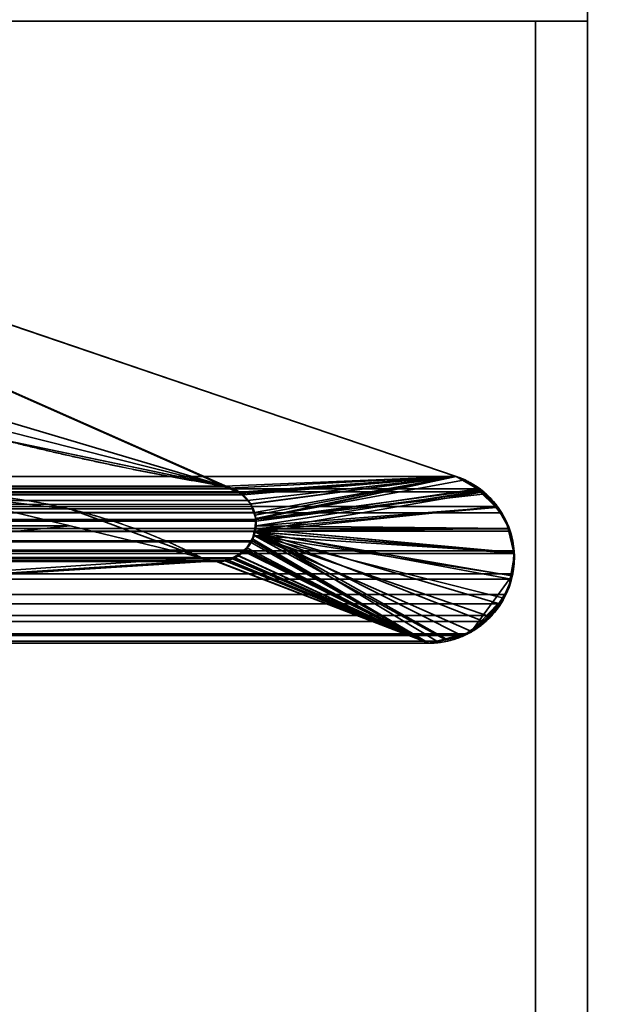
# Model space of a CAD drawing. Header units: millimetres. Extents: x -625 to 3725, y -115 to 86.
# Tile 698 of 798: x 3510.51 to 3513.34, y -2 to 2.76. Entities that reach past the tile are written whole.
import ezdxf

# ---------------------------------------------------------------- set-up
doc = ezdxf.new("R2010")
doc.units = ezdxf.units.MM
doc.layers.add('151', color=7, linetype='Continuous', true_color=0xffffff)

# ---------------------------------------------------------------- blocks, each defined once
blk = doc.blocks.new('UG_SURFACE_003')
at = {"layer": '151', "color": 252, "linetype": 'Continuous', "lineweight": 35}
for points in [[(3724.9999, -14, 2237), (3724.9999, 86, 2237), (2275.0001, 86, 2237), (2275.0001, -14, 2237)], [(2425, -14, 2086.9999), (2425, 86, 2086.9999), (3575, 86, 2086.9999), (3575, -14, 2086.9999)]]:
    blk.add_3dface(points, dxfattribs=at)
blk = doc.blocks.new('UG_SURFACE_114')
at = {"layer": '151', "color": 46, "linetype": 'Continuous', "lineweight": 35}
for points in [[(2492.6622, 2.3457, 2017.3378), (2487.3831, 0.55, 2022.6169), (3512.6169, 0.55, 2022.6169), (3507.3378, 2.3457, 2017.3378)], [(3507.3378, 2.3457, 2017.3378), (3512.6169, 0.55, 2022.6169), (3511.4965, 0.5033, 2021.4965), (3510.4201, 0.7283, 2020.4201)], [(3510.4201, 0.7283, 2020.4201), (3511.4965, 0.5033, 2021.4965), (2488.5035, 0.5033, 2021.4965)], [(2487.2768, 0.4902, 2022.7232), (3512.7232, 0.4902, 2022.7232), (3512.6169, 0.55, 2022.6169), (2487.3831, 0.55, 2022.6169)], [(3511.5161, 0.4942, 2021.5161), (3511.4965, 0.5033, 2021.4965), (3512.6169, 0.55, 2022.6169)], [(3512.6169, 0.55, 2022.6169), (3511.5869, 0.4608, 2021.5869), (3511.5664, 0.4705, 2021.5664), (3511.5161, 0.4942, 2021.5161)], [(3511.6246, 0.4154, 2021.6246), (3511.6088, 0.4345, 2021.6088), (3511.5869, 0.4608, 2021.5869), (3512.6169, 0.55, 2022.6169)], [(3511.6417, 0.3766, 2021.6417), (3511.6343, 0.3934, 2021.6343), (3511.6246, 0.4154, 2021.6246), (3512.6169, 0.55, 2022.6169)], [(3511.6482, 0.3415, 2021.6482), (3511.6417, 0.3766, 2021.6417), (3512.6169, 0.55, 2022.6169)], [(3511.6496, 0.3336, 2021.6496), (3511.6482, 0.3415, 2021.6482), (3512.6169, 0.55, 2022.6169), (3512.7232, 0.4902, 2022.7232)], [(2487.251, 0.4757, 2022.7492), (2487.1907, 0.4057, 2022.8093), (3512.8093, 0.4057, 2022.8093)], [(3512.749, 0.4757, 2022.7492), (3512.7232, 0.4902, 2022.7232), (2487.2768, 0.4902, 2022.7232), (2487.251, 0.4757, 2022.7492)], [(2487.251, 0.4757, 2022.7492), (3512.8093, 0.4057, 2022.8093), (3512.749, 0.4757, 2022.7492)], [(3511.5664, 0.4705, 2021.5664), (2488.4331, 0.4744, 2021.5669), (2488.44, 0.4802, 2021.56)], [(3511.5664, 0.4705, 2021.5664), (2488.44, 0.4802, 2021.56), (2488.4834, 0.4961, 2021.5166)], [(3511.5161, 0.4942, 2021.5161), (2488.4834, 0.4961, 2021.5166), (2488.5035, 0.5033, 2021.4965)], [(2488.4834, 0.4961, 2021.5166), (3511.5161, 0.4942, 2021.5161), (3511.5664, 0.4705, 2021.5664)], [(2488.5035, 0.5033, 2021.4965), (3511.4965, 0.5033, 2021.4965), (3511.5161, 0.4942, 2021.5161)], [(3511.6458, 0.2837, 2021.6458), (3511.646, 0.2862, 2021.646), (3512.749, 0.4757, 2022.7492), (3512.8093, 0.4057, 2022.8093)], [(3511.646, 0.2862, 2021.646), (3511.6496, 0.3336, 2021.6496), (3512.749, 0.4757, 2022.7492)], [(3512.7232, 0.4902, 2022.7232), (3512.749, 0.4757, 2022.7492), (3511.6496, 0.3336, 2021.6496)], [(2488.3647, 0.3945, 2021.6353), (2488.3904, 0.4364, 2021.6095), (3511.6088, 0.4345, 2021.6088)], [(3511.6088, 0.4345, 2021.6088), (3511.6246, 0.4154, 2021.6246), (2488.3647, 0.3945, 2021.6353)], [(3511.6088, 0.4345, 2021.6088), (2488.3904, 0.4364, 2021.6095), (2488.3921, 0.4393, 2021.6079)], [(2488.3921, 0.4393, 2021.6079), (2488.4331, 0.4744, 2021.5669), (3511.5664, 0.4705, 2021.5664)], [(3511.5664, 0.4705, 2021.5664), (3511.5869, 0.4608, 2021.5869), (2488.3921, 0.4393, 2021.6079)], [(3511.5869, 0.4608, 2021.5869), (3511.6088, 0.4345, 2021.6088), (2488.3921, 0.4393, 2021.6079)], [(2489.9044, 0.4694, 2020.0956), (2489.2673, 0.3966, 2020.7326), (3510.7505, 0.3115, 2020.7505)], [(3510.7505, 0.3115, 2020.7505), (3510.0956, 0.4694, 2020.0956), (2489.9044, 0.4694, 2020.0956)], [(3505.1715, -0.2556, 2015.1715), (3505.1715, 0.4694, 2015.1715), (3510.0956, 0.4694, 2020.0956), (3510.7505, 0.3115, 2020.7505)], [(3512.8369, 0.3736, 2022.8369), (3512.8093, 0.4057, 2022.8093), (2487.1907, 0.4057, 2022.8093), (2487.1631, 0.3736, 2022.8369)], [(2488.3521, 0.3501, 2021.6479), (2488.3647, 0.3943, 2021.6353), (3511.6343, 0.3934, 2021.6343)], [(3511.6343, 0.3934, 2021.6343), (3511.6417, 0.3766, 2021.6417), (2488.3521, 0.3501, 2021.6479)], [(3511.6246, 0.4154, 2021.6246), (2488.3647, 0.3943, 2021.6353), (2488.3647, 0.3945, 2021.6353)], [(3511.6246, 0.4154, 2021.6246), (3511.6343, 0.3934, 2021.6343), (2488.3647, 0.3943, 2021.6353)], [(3510.7505, 0.3115, 2020.7505), (2489.2428, 0.3877, 2020.7572), (2488.6172, 0.159, 2021.3828)], [(2489.2673, 0.3966, 2020.7326), (2489.2428, 0.3877, 2020.7572), (3510.7505, 0.3115, 2020.7505)], [(3512.8093, 0.4057, 2022.8093), (3512.8369, 0.3736, 2022.8369), (3512.8717, 0.2982, 2022.8717), (3511.6458, 0.2837, 2021.6458)], [(2487.1631, 0.3736, 2022.8369), (2487.1283, 0.2982, 2022.8717), (3512.8717, 0.2982, 2022.8717)], [(2487.1631, 0.3736, 2022.8369), (3512.8717, 0.2982, 2022.8717), (3512.8369, 0.3736, 2022.8369)], [(2488.3511, 0.302, 2021.6489), (2488.3521, 0.3417, 2021.6479), (3511.6482, 0.3415, 2021.6482)], [(2488.3547, 0.2867, 2021.6453), (2488.3511, 0.302, 2021.6489), (3511.6482, 0.3415, 2021.6482)], [(3511.6417, 0.3766, 2021.6417), (2488.3521, 0.3417, 2021.6479), (2488.3521, 0.3501, 2021.6479)], [(3511.6417, 0.3766, 2021.6417), (3511.6482, 0.3415, 2021.6482), (2488.3521, 0.3417, 2021.6479)], [(3511.6482, 0.3415, 2021.6482), (3511.6496, 0.3336, 2021.6496), (2488.3547, 0.2867, 2021.6453)], [(3511.6496, 0.3336, 2021.6496), (3511.646, 0.2862, 2021.646), (2488.3547, 0.2867, 2021.6453)], [(3512.877, 0.2864, 2022.877), (2487.123, 0.2864, 2022.877), (2487.1039, 0.1906, 2022.8961)], [(2487.1039, 0.1906, 2022.8961), (2487.1047, 0.1777, 2022.8953), (3512.877, 0.2864, 2022.877)], [(3512.8961, 0.1906, 2022.8961), (3512.877, 0.2864, 2022.877), (2487.1047, 0.1777, 2022.8953)], [(3512.877, 0.2864, 2022.877), (3512.8717, 0.2982, 2022.8717), (2487.1283, 0.2982, 2022.8717), (2487.123, 0.2864, 2022.877)], [(2488.3609, 0.2602, 2021.6391), (2488.3547, 0.2867, 2021.6453), (3511.646, 0.2862, 2021.646)], [(2488.3609, 0.2602, 2021.6391), (3511.646, 0.2862, 2021.646), (3511.6458, 0.2837, 2021.6458)], [(2488.6172, 0.159, 2021.3828), (3511.3828, 0.159, 2021.3828), (3510.7505, 0.3115, 2020.7505)], [(3505.1715, -0.2556, 2015.1715), (3510.7505, 0.3115, 2020.7505), (3511.3828, 0.159, 2021.3828), (3511.4341, 0.1461, 2021.4341)], [(3511.6458, 0.2837, 2021.6458), (3512.8717, 0.2982, 2022.8717), (3512.877, 0.2864, 2022.877)], [(3512.877, 0.2864, 2022.877), (3512.8961, 0.1906, 2022.8961), (3512.8953, 0.1777, 2022.8953), (3511.6458, 0.2837, 2021.6458)], [(3511.6458, 0.2837, 2021.6458), (3511.6301, 0.2391, 2021.63), (2488.3609, 0.2602, 2021.6391)], [(2488.3609, 0.2602, 2021.6391), (3511.6301, 0.2391, 2021.63), (3511.6265, 0.2342, 2021.6265)], [(3511.6265, 0.2342, 2021.6265), (2488.3738, 0.2343, 2021.6262), (2488.3609, 0.2602, 2021.6391)], [(3511.5983, 0.1947, 2021.5983), (3511.6265, 0.2342, 2021.6265), (3511.6301, 0.2391, 2021.63), (3512.4836, -0.2556, 2022.4836)], [(3512.5232, -0.2461, 2022.5232), (3512.4836, -0.2556, 2022.4836), (3511.6301, 0.2391, 2021.63), (3511.6458, 0.2837, 2021.6458)], [(3511.6458, 0.2837, 2021.6458), (3512.8813, 0.0538, 2022.8813), (3512.8567, -0.021, 2022.8567), (3512.8262, -0.0657, 2022.8262)], [(3511.6458, 0.2837, 2021.6458), (3512.8953, 0.1777, 2022.8953), (3512.8899, 0.0794, 2022.8899), (3512.8813, 0.0538, 2022.8813)], [(3511.6458, 0.2837, 2021.6458), (3512.6419, -0.2177, 2022.6419), (3512.5232, -0.2461, 2022.5232)], [(3511.6458, 0.2837, 2021.6458), (3512.7494, -0.1513, 2022.7494), (3512.6712, -0.2106, 2022.6712), (3512.6419, -0.2177, 2022.6419)], [(3512.8262, -0.0657, 2022.8262), (3512.7885, -0.1216, 2022.7885), (3512.7494, -0.1513, 2022.7494), (3511.6458, 0.2837, 2021.6458)], [(2487.1047, 0.1777, 2022.8953), (3512.8953, 0.1777, 2022.8953), (3512.8961, 0.1906, 2022.8961)], [(2488.38, 0.2219, 2021.62), (2488.3738, 0.2343, 2021.6262), (3511.6265, 0.2342, 2021.6265)], [(2488.38, 0.2219, 2021.62), (3511.6265, 0.2342, 2021.6265), (3511.5983, 0.1947, 2021.5983)], [(2488.38, 0.2219, 2021.62), (3511.5983, 0.1947, 2021.5983), (3511.5907, 0.1892, 2021.5907)], [(3511.5907, 0.1892, 2021.5907), (2488.4098, 0.1896, 2021.5902), (2488.38, 0.2219, 2021.62)], [(3511.5907, 0.1892, 2021.5907), (3511.5983, 0.1947, 2021.5983), (3512.4836, -0.2556, 2022.4836)], [(3512.8953, 0.1777, 2022.8953), (2487.1047, 0.1777, 2022.8953), (2487.1101, 0.0794, 2022.8899)], [(3512.8899, 0.0794, 2022.8899), (3512.8953, 0.1777, 2022.8953), (2487.1101, 0.0794, 2022.8899)], [(2488.4214, 0.177, 2021.5786), (2488.4098, 0.1896, 2021.5902), (3511.5907, 0.1892, 2021.5907)], [(2488.4541, 0.1612, 2021.5459), (2488.4214, 0.177, 2021.5786), (3511.5907, 0.1892, 2021.5907)], [(3511.5907, 0.1892, 2021.5907), (3511.5464, 0.1577, 2021.5464), (2488.4541, 0.1612, 2021.5459)], [(2488.4896, 0.1441, 2021.5104), (2488.4541, 0.1612, 2021.5459), (3511.5464, 0.1577, 2021.5464)], [(2488.4896, 0.1441, 2021.5104), (3511.5464, 0.1577, 2021.5464), (3511.544, 0.1559, 2021.544)], [(2488.5073, 0.1434, 2021.4927), (2488.4896, 0.1441, 2021.5104), (3511.544, 0.1559, 2021.544)], [(3511.544, 0.1559, 2021.544), (3511.4925, 0.1451, 2021.4925), (2488.5073, 0.1434, 2021.4927)], [(2488.5073, 0.1434, 2021.4927), (3511.4925, 0.1451, 2021.4925), (3511.4627, 0.1388, 2021.4627)], [(2488.5638, 0.1413, 2021.4362), (2488.5073, 0.1434, 2021.4927), (3511.4627, 0.1388, 2021.4627)], [(2488.5638, 0.1413, 2021.4362), (3511.4627, 0.1388, 2021.4627), (3511.4341, 0.1461, 2021.4341)], [(3511.4341, 0.1461, 2021.4341), (2488.5662, 0.1421, 2021.4338), (2488.5638, 0.1413, 2021.4362)], [(2488.5662, 0.1421, 2021.4338), (3511.4341, 0.1461, 2021.4341), (3511.3828, 0.159, 2021.3828)], [(3511.3828, 0.159, 2021.3828), (2488.6172, 0.159, 2021.3828), (2488.5662, 0.1421, 2021.4338)], [(3511.4341, 0.1461, 2021.4341), (3511.4627, 0.1388, 2021.4627), (3512.4836, -0.2556, 2022.4836), (3505.1715, -0.2556, 2015.1715)], [(3512.4836, -0.2556, 2022.4836), (3511.4627, 0.1388, 2021.4627), (3511.4925, 0.1451, 2021.4925)], [(3511.4925, 0.1451, 2021.4925), (3511.544, 0.1559, 2021.544), (3512.4836, -0.2556, 2022.4836)], [(3512.4836, -0.2556, 2022.4836), (3511.544, 0.1559, 2021.544), (3511.5464, 0.1577, 2021.5464)], [(3511.5464, 0.1577, 2021.5464), (3511.5907, 0.1892, 2021.5907), (3512.4836, -0.2556, 2022.4836)], [(2487.1101, 0.0794, 2022.8899), (2487.1187, 0.0538, 2022.8813), (3512.8813, 0.0538, 2022.8813), (3512.8899, 0.0794, 2022.8899)], [(3512.8813, 0.0538, 2022.8813), (2487.1187, 0.0538, 2022.8813), (2487.1433, -0.021, 2022.8567)], [(3512.8567, -0.021, 2022.8567), (3512.8813, 0.0538, 2022.8813), (2487.1433, -0.021, 2022.8567)], [(2487.1433, -0.021, 2022.8567), (2487.1738, -0.0657, 2022.8262), (3512.8262, -0.0657, 2022.8262), (3512.8567, -0.021, 2022.8567)], [(3512.7885, -0.1216, 2022.7885), (2487.1738, -0.0657, 2022.8262), (2487.2115, -0.1216, 2022.7885)], [(3512.7885, -0.1216, 2022.7885), (3512.8262, -0.0657, 2022.8262), (2487.1738, -0.0657, 2022.8262)], [(2487.2115, -0.1216, 2022.7885), (2487.2506, -0.1513, 2022.7494), (3512.7494, -0.1513, 2022.7494), (3512.7885, -0.1216, 2022.7885)], [(3512.7494, -0.1513, 2022.7494), (2487.2506, -0.1513, 2022.7494), (2487.3288, -0.2106, 2022.6712)], [(3512.6712, -0.2106, 2022.6712), (3512.7494, -0.1513, 2022.7494), (2487.3288, -0.2106, 2022.6712)], [(2487.3288, -0.2106, 2022.6712), (2487.3581, -0.2177, 2022.6419), (3512.6419, -0.2177, 2022.6419), (3512.6712, -0.2106, 2022.6712)], [(2487.4768, -0.2461, 2022.5232), (3512.5232, -0.2461, 2022.5232), (3512.6419, -0.2177, 2022.6419), (2487.3581, -0.2177, 2022.6419)], [(2487.5164, -0.2556, 2022.4836), (3512.4836, -0.2556, 2022.4836), (3512.5232, -0.2461, 2022.5232), (2487.4768, -0.2461, 2022.5232)], [(3505.1715, -0.2556, 2015.1715), (3512.4836, -0.2556, 2022.4836), (2487.5164, -0.2556, 2022.4836), (2494.8285, -0.2556, 2015.1715)]]:
    blk.add_3dface(points, dxfattribs=at)
blk = doc.blocks.new('UG_SURFACE_115')
at = {"layer": '151', "color": 46, "linetype": 'Continuous', "lineweight": 35}
for points in [[(3511.4965, 0.5033, -3), (3507.1502, 1.794, -3), (3507.3378, 2.3457, -3)], [(3507.3378, 2.3457, -3), (3511.5695, 0.4741, -3), (3511.5178, 0.4949, -3)], [(3511.5178, 0.4949, -3), (3511.4965, 0.5033, -3), (3507.3378, 2.3457, -3)], [(3511.5695, 0.4741, -3), (3507.3378, 2.3457, -3), (3512.6169, 0.55, -3)], [(3510.4251, 0.727, 2020.4251), (3511.4965, 0.5033, 2021.4965), (3512.6169, 0.55, 2022.6169), (3507.3378, 2.3457, 2017.3378)], [(3507.3378, 2.3457, 2017.3378), (3512.6169, 0.55, 2022.6169), (3512.6169, 0.55, -3), (3507.3378, 2.3457, -3)], [(3511.4965, 0.5033, -3), (3509.3753, 1.0371, -3), (3507.1502, 1.794, -3)], [(3510.4251, 0.727, 2020.4251), (3509.3753, 1.0371, -3), (3511.4965, 0.5033, -3)], [(3511.4965, 0.5033, -3), (3511.4965, 0.5033, 2021.4965), (3510.4251, 0.727, 2020.4251)], [(3512.6169, 0.55, 2022.6169), (3511.4965, 0.5033, 2021.4965), (3511.518, 0.494, 2021.518)], [(3512.6169, 0.55, 2022.6169), (3511.518, 0.494, 2021.518), (3511.5693, 0.4718, 2021.5693)], [(3511.5693, 0.4718, 2021.5693), (3511.5783, 0.4678, 2021.5783), (3512.6169, 0.55, 2022.6169)], [(3511.6074, 0.4341, -3), (3511.5697, 0.474, -3), (3511.5695, 0.4741, -3), (3512.6169, 0.55, -3)], [(3512.6169, 0.55, 2022.6169), (3511.5783, 0.4678, 2021.5783), (3511.6086, 0.4338, 2021.6086)], [(3512.6169, 0.55, -3), (3511.6236, 0.4171, -3), (3511.6074, 0.4341, -3)], [(3511.6086, 0.4338, 2021.6086), (3511.6241, 0.4162, 2021.6241), (3512.6169, 0.55, 2022.6169)], [(3511.6475, 0.3471, -3), (3511.6317, 0.3934, -3), (3511.6236, 0.4171, -3), (3512.6169, 0.55, -3)], [(3511.6241, 0.4162, 2021.6241), (3511.6334, 0.3931, 2021.6334), (3511.6453, 0.3629, 2021.6455), (3512.6169, 0.55, 2022.6169)], [(3512.6591, 0.533, 2022.6591), (3512.6169, 0.55, 2022.6169), (3511.6453, 0.3629, 2021.6455), (3511.6467, 0.3472, 2021.6467)], [(3511.6467, 0.3472, 2021.6467), (3511.6496, 0.3118, 2021.6496), (3512.7265, 0.4804, 2022.7265), (3512.6591, 0.533, 2022.6591)], [(3511.6489, 0.3428, -3), (3511.6475, 0.3471, -3), (3512.6169, 0.55, -3), (3512.7275, 0.4853, -3)], [(3512.7275, 0.4853, -3), (3512.6169, 0.55, -3), (3512.6169, 0.55, 2022.6169)], [(3512.6169, 0.55, 2022.6169), (3512.6591, 0.533, 2022.6591), (3512.7275, 0.4853, -3)], [(3512.6591, 0.533, 2022.6591), (3512.7265, 0.4804, 2022.7265), (3512.7275, 0.4853, -3)], [(3511.5178, 0.4949, -3), (3511.518, 0.494, 2021.518), (3511.4965, 0.5033, 2021.4965)], [(3511.4965, 0.5033, 2021.4965), (3511.4965, 0.5033, -3), (3511.5178, 0.4949, -3)], [(3511.518, 0.494, 2021.518), (3511.5178, 0.4949, -3), (3511.5695, 0.4741, -3)], [(3511.5695, 0.4741, -3), (3511.5693, 0.4718, 2021.5693), (3511.518, 0.494, 2021.518)], [(3512.7275, 0.4853, -3), (3512.7594, 0.4666, -3), (3511.6489, 0.3428, -3)], [(3511.6496, 0.3118, 2021.6496), (3512.8143, 0.4021, 2022.8143), (3512.804, 0.42, 2022.804), (3512.7265, 0.4804, 2022.7265)], [(3512.7594, 0.4666, -3), (3512.7275, 0.4853, -3), (3512.7265, 0.4804, 2022.7265)], [(3512.8095, 0.3994, -3), (3512.7594, 0.4666, -3), (3512.7265, 0.4804, 2022.7265)], [(3512.7265, 0.4804, 2022.7265), (3512.804, 0.42, 2022.804), (3512.8095, 0.3994, -3)], [(3510.0956, 0.4694, -3), (3510.7577, 0.3907, -3), (3511.3828, 0.159, -3), (3505.1715, -0.2556, -3)], [(3505.1715, -0.2556, 2015.1715), (3511.3828, 0.159, 2021.3828), (3510.7577, 0.3907, 2020.7577), (3510.0956, 0.4694, 2020.0956)], [(3510.7577, 0.3907, -3), (3510.0956, 0.4694, -3), (3510.0956, 0.4694, 2020.0956), (3510.7577, 0.3907, 2020.7577)], [(3511.5695, 0.4741, -3), (3511.5697, 0.474, -3), (3511.5693, 0.4718, 2021.5693)], [(3511.5693, 0.4718, 2021.5693), (3511.5697, 0.474, -3), (3511.6074, 0.4341, -3)], [(3511.6074, 0.4341, -3), (3511.5783, 0.4678, 2021.5783), (3511.5693, 0.4718, 2021.5693)], [(3511.6074, 0.4341, -3), (3511.6086, 0.4338, 2021.6086), (3511.5783, 0.4678, 2021.5783)], [(3511.6086, 0.4338, 2021.6086), (3511.6074, 0.4341, -3), (3511.6236, 0.4171, -3)], [(3511.6236, 0.4171, -3), (3511.6241, 0.4162, 2021.6241), (3511.6086, 0.4338, 2021.6086)], [(3511.6441, 0.2973, -3), (3511.6489, 0.3428, -3), (3512.7594, 0.4666, -3), (3512.8095, 0.3994, -3)], [(3510.7577, 0.3907, 2020.7577), (3511.3828, 0.159, 2021.3828), (3511.3828, 0.159, -3), (3510.7577, 0.3907, -3)], [(3511.6241, 0.4162, 2021.6241), (3511.6236, 0.4171, -3), (3511.6317, 0.3934, -3)], [(3511.6317, 0.3934, -3), (3511.6334, 0.3931, 2021.6334), (3511.6241, 0.4162, 2021.6241)], [(3511.6334, 0.3931, 2021.6334), (3511.6317, 0.3934, -3), (3511.6475, 0.3471, -3)], [(3511.6475, 0.3471, -3), (3511.6453, 0.3629, 2021.6455), (3511.6334, 0.3931, 2021.6334)], [(3511.6441, 0.2973, -3), (3512.8095, 0.3994, -3), (3512.8582, 0.3341, -3), (3512.8672, 0.2965, -3)], [(3511.6496, 0.3118, 2021.6496), (3512.8732, 0.2979, 2022.8732), (3512.8729, 0.2984, 2022.8729), (3512.8143, 0.4021, 2022.8143)], [(3512.804, 0.42, 2022.804), (3512.8143, 0.4021, 2022.8143), (3512.8095, 0.3994, -3)], [(3512.8582, 0.3341, -3), (3512.8095, 0.3994, -3), (3512.8143, 0.4021, 2022.8143)], [(3512.8143, 0.4021, 2022.8143), (3512.8729, 0.2984, 2022.8729), (3512.8582, 0.3341, -3)], [(3511.6489, 0.3428, -3), (3511.6441, 0.2973, -3), (3511.6477, 0.2971, 2021.6477)], [(3511.6475, 0.3471, -3), (3511.6467, 0.3472, 2021.6467), (3511.6453, 0.3629, 2021.6455)], [(3511.6496, 0.3118, 2021.6496), (3511.6467, 0.3472, 2021.6467), (3511.6475, 0.3471, -3)], [(3511.6475, 0.3471, -3), (3511.6489, 0.3428, -3), (3511.6477, 0.2971, 2021.6477)], [(3511.6477, 0.2971, 2021.6477), (3511.6496, 0.3118, 2021.6496), (3511.6475, 0.3471, -3)], [(3512.8672, 0.2965, -3), (3512.8582, 0.3341, -3), (3512.8729, 0.2984, 2022.8729)], [(3511.6441, 0.2973, -3), (3511.6408, 0.2647, -3), (3511.6324, 0.2485, 2021.6324)], [(3511.6324, 0.2485, 2021.6324), (3511.6456, 0.2818, 2021.6455), (3511.6441, 0.2973, -3)], [(3512.8951, 0.1823, -3), (3511.6408, 0.2647, -3), (3511.6441, 0.2973, -3)], [(3511.6456, 0.2818, 2021.6455), (3511.6477, 0.2971, 2021.6477), (3511.6441, 0.2973, -3)], [(3512.8672, 0.2965, -3), (3512.8951, 0.1823, -3), (3511.6441, 0.2973, -3)], [(3511.6477, 0.2971, 2021.6477), (3511.6456, 0.2818, 2021.6455), (3512.8949, 0.1821, 2022.8949)], [(3512.8949, 0.1821, 2022.8949), (3512.8732, 0.2979, 2022.8732), (3511.6496, 0.3118, 2021.6496), (3511.6477, 0.2971, 2021.6477)], [(3512.8729, 0.2984, 2022.8729), (3512.8732, 0.2979, 2022.8732), (3512.8672, 0.2965, -3)], [(3512.8951, 0.1823, -3), (3512.8672, 0.2965, -3), (3512.8732, 0.2979, 2022.8732)], [(3512.8732, 0.2979, 2022.8732), (3512.8949, 0.1821, 2022.8949), (3512.8951, 0.1823, -3)], [(3511.6313, 0.2489, -3), (3511.6053, 0.2047, -3), (3511.6055, 0.2057, 2021.6055)], [(3511.6053, 0.2047, -3), (3511.6313, 0.2489, -3), (3512.4836, -0.2556, -3)], [(3511.6055, 0.2057, 2021.6055), (3511.626, 0.2317, 2021.626), (3511.6313, 0.2489, -3)], [(3511.626, 0.2317, 2021.626), (3511.6324, 0.2485, 2021.6324), (3511.6313, 0.2489, -3)], [(3511.6324, 0.2485, 2021.6324), (3511.626, 0.2317, 2021.626), (3512.4836, -0.2556, 2022.4836)], [(3511.6408, 0.2647, -3), (3511.6313, 0.2489, -3), (3511.6324, 0.2485, 2021.6324)], [(3512.5656, -0.2389, -3), (3512.4836, -0.2556, -3), (3511.6313, 0.2489, -3), (3511.6408, 0.2647, -3)], [(3512.4836, -0.2556, 2022.4836), (3512.5656, -0.2339, 2022.5656), (3511.6456, 0.2818, 2021.6455), (3511.6324, 0.2485, 2021.6324)], [(3511.6408, 0.2647, -3), (3512.8801, 0.0709, -3), (3512.8701, 0.0105, -3), (3512.84, -0.0369, -3)], [(3511.6408, 0.2647, -3), (3512.8951, 0.1823, -3), (3512.8973, 0.1735, -3), (3512.8801, 0.0709, -3)], [(3511.6408, 0.2647, -3), (3512.6834, -0.1965, -3), (3512.6455, -0.2226, -3), (3512.5656, -0.2389, -3)], [(3511.6408, 0.2647, -3), (3512.7816, -0.1289, -3), (3512.769, -0.1375, -3), (3512.6834, -0.1965, -3)], [(3512.84, -0.0369, -3), (3512.7816, -0.1289, -3), (3511.6408, 0.2647, -3)], [(3512.8851, 0.0703, 2022.8851), (3511.6456, 0.2818, 2021.6455), (3512.5656, -0.2339, 2022.5656), (3512.6872, -0.2018, 2022.6872)], [(3512.8851, 0.0703, 2022.8851), (3512.8973, 0.1693, 2022.8972), (3512.8949, 0.1821, 2022.8949), (3511.6456, 0.2818, 2021.6455)], [(3511.6007, 0.1972, -3), (3511.5595, 0.1688, -3), (3511.5604, 0.1706, 2021.5604)], [(3511.5595, 0.1688, -3), (3511.6007, 0.1972, -3), (3512.4836, -0.2556, -3)], [(3511.6053, 0.2047, -3), (3511.6007, 0.1972, -3), (3511.5604, 0.1706, 2021.5604)], [(3511.5604, 0.1706, 2021.5604), (3511.5912, 0.1877, 2021.5912), (3511.6053, 0.2047, -3)], [(3511.5912, 0.1877, 2021.5912), (3511.6055, 0.2057, 2021.6055), (3511.6053, 0.2047, -3)], [(3511.6055, 0.2057, 2021.6055), (3511.5912, 0.1877, 2021.5912), (3512.4836, -0.2556, 2022.4836)], [(3512.4836, -0.2556, -3), (3511.6007, 0.1972, -3), (3511.6053, 0.2047, -3)], [(3512.4836, -0.2556, 2022.4836), (3511.626, 0.2317, 2021.626), (3511.6055, 0.2057, 2021.6055)], [(3505.1715, -0.2556, -3), (3511.3828, 0.159, -3), (3511.4462, 0.1423, -3)], [(3505.1715, -0.2556, 2015.1715), (3511.4188, 0.1451, 2021.4188), (3511.3828, 0.159, 2021.3828)], [(3505.1715, -0.2556, 2015.1715), (3511.5101, 0.1452, 2021.5101), (3511.4455, 0.1451, 2021.4455)], [(3505.1715, -0.2556, 2015.1715), (3512.4836, -0.2556, 2022.4836), (3511.5144, 0.1452, 2021.5144), (3511.5101, 0.1452, 2021.5101)], [(3511.4455, 0.1451, 2021.4455), (3511.4188, 0.1451, 2021.4188), (3505.1715, -0.2556, 2015.1715)], [(3511.4462, 0.1423, -3), (3511.3828, 0.159, -3), (3511.3828, 0.159, 2021.3828)], [(3511.3828, 0.159, 2021.3828), (3511.4188, 0.1451, 2021.4188), (3511.4462, 0.1423, -3)], [(3511.4188, 0.1451, 2021.4188), (3511.4455, 0.1451, 2021.4455), (3511.4462, 0.1423, -3)], [(3511.5094, 0.1479, -3), (3511.4586, 0.139, -3), (3511.4455, 0.1451, 2021.4455)], [(3511.4455, 0.1451, 2021.4455), (3511.5101, 0.1452, 2021.5101), (3511.5094, 0.1479, -3)], [(3511.4586, 0.139, -3), (3511.4462, 0.1423, -3), (3511.4455, 0.1451, 2021.4455)], [(3512.4836, -0.2556, -3), (3511.4586, 0.139, -3), (3511.5094, 0.1479, -3)], [(3511.5361, 0.1525, -3), (3511.5094, 0.1479, -3), (3511.5101, 0.1452, 2021.5101)], [(3511.5094, 0.1479, -3), (3511.5361, 0.1525, -3), (3512.4836, -0.2556, -3)], [(3511.5101, 0.1452, 2021.5101), (3511.5144, 0.1452, 2021.5144), (3511.5361, 0.1525, -3)], [(3511.5144, 0.1452, 2021.5144), (3511.5604, 0.1706, 2021.5604), (3511.5595, 0.1688, -3)], [(3511.5604, 0.1706, 2021.5604), (3511.5144, 0.1452, 2021.5144), (3512.4836, -0.2556, 2022.4836)], [(3511.5595, 0.1688, -3), (3511.5361, 0.1525, -3), (3511.5144, 0.1452, 2021.5144)], [(3512.4836, -0.2556, -3), (3511.5361, 0.1525, -3), (3511.5595, 0.1688, -3)], [(3512.4836, -0.2556, 2022.4836), (3511.5912, 0.1877, 2021.5912), (3511.5604, 0.1706, 2021.5604)], [(3512.8851, 0.0703, 2022.8851), (3512.8801, 0.0709, -3), (3512.8973, 0.1735, -3)], [(3512.8973, 0.1735, -3), (3512.8973, 0.1693, 2022.8972), (3512.8851, 0.0703, 2022.8851)], [(3512.8973, 0.1735, -3), (3512.8951, 0.1823, -3), (3512.8949, 0.1821, 2022.8949)], [(3512.8949, 0.1821, 2022.8949), (3512.8973, 0.1693, 2022.8972), (3512.8973, 0.1735, -3)], [(3511.4462, 0.1423, -3), (3511.4586, 0.139, -3), (3512.4836, -0.2556, -3), (3505.1715, -0.2556, -3)], [(3512.8429, -0.0375, 2022.8429), (3512.8822, 0.0469, 2022.8822), (3512.8851, 0.0703, 2022.8851), (3512.6872, -0.2018, 2022.6872)], [(3512.8822, 0.0469, 2022.8822), (3512.8701, 0.0105, -3), (3512.8801, 0.0709, -3)], [(3512.8801, 0.0709, -3), (3512.8851, 0.0703, 2022.8851), (3512.8822, 0.0469, 2022.8822)], [(3512.8429, -0.0375, 2022.8429), (3512.84, -0.0369, -3), (3512.8701, 0.0105, -3)], [(3512.8701, 0.0105, -3), (3512.8822, 0.0469, 2022.8822), (3512.8429, -0.0375, 2022.8429)], [(3512.8429, -0.0375, 2022.8429), (3512.6872, -0.2018, 2022.6872), (3512.6882, -0.2015, 2022.6882), (3512.7661, -0.1298, 2022.7661)], [(3512.7661, -0.1298, 2022.7661), (3512.8253, -0.0754, 2022.8252), (3512.8429, -0.0375, 2022.8429)], [(3512.7816, -0.1289, -3), (3512.84, -0.0369, -3), (3512.8429, -0.0375, 2022.8429)], [(3512.7816, -0.1289, -3), (3512.8429, -0.0375, 2022.8429), (3512.8253, -0.0754, 2022.8252)], [(3512.7816, -0.1289, -3), (3512.8253, -0.0754, 2022.8252), (3512.7661, -0.1298, 2022.7661)], [(3512.6872, -0.2018, 2022.6872), (3512.6834, -0.1965, -3), (3512.769, -0.1375, -3)], [(3512.769, -0.1375, -3), (3512.6882, -0.2015, 2022.6882), (3512.6872, -0.2018, 2022.6872)], [(3512.769, -0.1375, -3), (3512.7661, -0.1298, 2022.7661), (3512.6882, -0.2015, 2022.6882)], [(3512.7661, -0.1298, 2022.7661), (3512.769, -0.1375, -3), (3512.7816, -0.1289, -3)], [(3512.5656, -0.2389, -3), (3512.5656, -0.2339, 2022.5656), (3512.4836, -0.2556, 2022.4836)], [(3512.6455, -0.2226, -3), (3512.6872, -0.2018, 2022.6872), (3512.5656, -0.2339, 2022.5656)], [(3512.5656, -0.2339, 2022.5656), (3512.5656, -0.2389, -3), (3512.6455, -0.2226, -3)], [(3512.6455, -0.2226, -3), (3512.6834, -0.1965, -3), (3512.6872, -0.2018, 2022.6872)], [(3505.1715, -0.2556, 2015.1715), (3505.1715, -0.2556, -3), (3512.4836, -0.2556, -3), (3512.4836, -0.2556, 2022.4836)], [(3512.4836, -0.2556, 2022.4836), (3512.4836, -0.2556, -3), (3512.5656, -0.2389, -3)]]:
    blk.add_3dface(points, dxfattribs=at)
blk = doc.blocks.new('UG_SURFACE_123')
at = {"layer": '151', "color": 14, "linetype": 'Continuous', "lineweight": 35}
for points in [[(3556.7999, -17.75, 2066.8001), (3556.7999, 11.25, 2066.8001), (2443.2001, 11.25, 2066.8001), (2443.2001, -17.75, 2066.8001)], [(3552.7501, 8.5, 2062.7501), (3552.7501, -29.75, 2062.7501), (2447.2499, -29.75, 2062.7501), (2447.2499, 8.5, 2062.7501)]]:
    blk.add_3dface(points, dxfattribs=at)
blk = doc.blocks.new('UG_SURFACE_124')
at = {"layer": '151', "color": 7, "linetype": 'Continuous', "lineweight": 35}
for points in [[(2447.2499, 8.25, 2062.7501), (2447.2499, -29.75, 2062.7501), (3552.7501, -29.75, 2062.7501), (3552.7501, 8.25, 2062.7501)], [(3552.5, 8.25, 2062.5), (3552.5, -29.75, 2062.5), (2447.5, -29.75, 2062.5), (2447.5, 8.25, 2062.5)]]:
    blk.add_3dface(points, dxfattribs=at)
blk = doc.blocks.new('UG_SURFACE_133')
at = {"layer": '151', "color": 31, "linetype": 'Continuous', "lineweight": 35}
for points in [[(3561.25, -17.75, 2071.25), (3561.25, 67.25, 2071.25), (2438.75, 67.25, 2071.25), (2438.75, -17.75, 2071.25)], [(3556.7501, 13.25, 2066.75), (3556.7501, -17.75, 2066.75), (2443.2499, -17.75, 2066.75), (2443.2499, 13.25, 2066.75)], [(3552.2499, -27.75, 2062.2499), (3552.2499, 13.25, 2062.2499), (2447.7501, 13.25, 2062.2499), (2447.7501, -27.75, 2062.2499)], [(3552.2499, 13.25, 2062.2499), (3513.4749, -29.1823, 2023.4749), (3513.4242, -29.0584, 2023.4241), (3513.2501, -27.75, 2023.2501)], [(3513.2501, -27.75, 2023.2501), (3513.2501, 3.25, 2023.2501), (3552.2499, 13.25, 2062.2499)], [(3513.2501, 3.25, 2023.2501), (3513.2501, -27.75, 2023.2501), (2486.7499, -27.75, 2023.2501), (2486.7499, 3.25, 2023.2501)]]:
    blk.add_3dface(points, dxfattribs=at)
blk = doc.blocks.new('UG_SURFACE_135')
at = {"layer": '151', "color": 7, "linetype": 'Continuous', "lineweight": 35}
for points in [[(3513.2501, 2.75, 2023.2501), (3513, 2.75, 2023), (2487, 2.75, 2023), (2486.7499, 2.75, 2023.2501)], [(2486.7499, 2.75, 2023.2501), (2486.7499, -27.75, 2023.2501), (3513.2501, -27.75, 2023.2501), (3513.2501, 2.75, 2023.2501)], [(3513, 2.75, 2023), (3513, -27.75, 2023), (2487, -27.75, 2023), (2487, 2.75, 2023)], [(3513, -27.75, 2023), (3513, 2.75, 2023), (3513.2501, 2.75, 2023.2501), (3513.2501, -27.75, 2023.2501)]]:
    blk.add_3dface(points, dxfattribs=at)
blk = doc.blocks.new('UG_SURFACE_137')
at = {"layer": '151', "color": 31, "linetype": 'Continuous', "lineweight": 35}
for points in [[(3513.5064, -29.0387, -3), (3513.2501, -27.75, -3), (3513.2501, 3.25, -3), (3552.2499, 13.25, -3)], [(3552.2499, 13.25, 2062.2499), (3513.2501, 3.25, 2023.2501), (3513.2501, -27.75, 2023.2501)], [(3513.2501, -27.75, 2023.2501), (3513.423, -29.0539, 2023.423), (3513.4234, -29.0551, 2023.4234), (3552.2499, 13.25, 2062.2499)], [(3513.2501, 3.25, -3), (3513.2501, -27.75, -3), (3513.2501, -27.75, 2023.2501), (3513.2501, 3.25, 2023.2501)]]:
    blk.add_3dface(points, dxfattribs=at)
blk = doc.blocks.new('UG_SURFACE_138')
at = {"layer": '151', "color": 7, "linetype": 'Continuous', "lineweight": 35}
for points in [[(3513, 2.75, -3), (3513, -27.75, -3), (3513, -27.75, 2023), (3513, 2.75, 2023)], [(3513.2501, -27.75, 2023.2501), (3513.2501, 2.75, 2023.2501), (3513, 2.75, 2023), (3513, -27.75, 2023)], [(3513.2501, 2.75, 2023.2501), (3513.2501, 2.75, -3), (3513, 2.75, -3), (3513, 2.75, 2023)], [(3513.2501, -27.75, -3), (3513, -27.75, -3), (3513, 2.75, -3), (3513.2501, 2.75, -3)], [(3513.2501, 2.75, 2023.2501), (3513.2501, -27.75, 2023.2501), (3513.2501, -27.75, -3), (3513.2501, 2.75, -3)]]:
    blk.add_3dface(points, dxfattribs=at)

msp = doc.modelspace()

# ---------------------------------------------------------------- linework, layer by layer
at = {"layer": '151', "color": 251, "linetype": 'Continuous', "lineweight": -3, "true_color": 0x636466}
for p, q in [((3513.25, 3.25, 2023.25), (3513.25, -27.75, 2023.25)), ((3513.25, 3.25, 2023.25), (3513.25, -27.75, 2023.25)), ((3513.25, 3.25, -3), (3513.25, -27.75, -3)), ((3513.25, 2.75, 2023.25), (2486.75, 2.75, 2023.25)), ((3513, 2.75, 2023), (2487, 2.75, 2023)), ((3513.25, 2.75, 2023.25), (3513, 2.75, 2023)), ((3513, 2.75, 2023), (3513, -27.75, 2023)), ((3513.25, 2.75, -3), (3513, 2.75, -3)), ((3513, 2.75, -3), (3513, -27.75, -3)), ((3513, 2.75, 2023), (3513, -27.75, 2023)), ((3513, 2.75, 2023), (3513.25, 2.75, 2023.25)), ((3513, 2.75, -3), (3513, 2.75, 2023)), ((3513.25, 2.75, 2023.25), (3513.25, -27.75, 2023.25)), ((3513.25, 2.75, -3), (3513.25, 2.75, 2023.25)), ((3513.25, 2.75, -3), (3513.25, -27.75, -3)), ((3513.25, 2.75, 2023.25), (3513.25, -27.75, 2023.25)), ((3507.3378, 2.3457, 2017.3378), (3512.6169, 0.55, 2022.6169)), ((3512.6169, 0.55, 2022.6169), (3507.3378, 2.3457, 2017.3378)), ((3507.3378, 2.3457, -3), (3512.6169, 0.55, -3)), ((3512.6169, 0.55, 2022.6169), (2487.3831, 0.55, 2022.6169)), ((3512.6169, 0.55, -3), (3512.6169, 0.55, 2022.6169)), ((2488.5034, 0.5033, 2021.4966), (3511.4966, 0.5033, 2021.4966)), ((3511.4966, 0.5033, 2021.4966), (3511.4966, 0.5033, -3)), ((2488.6172, 0.159, 2021.3828), (3511.3828, 0.159, 2021.3828)), ((3511.3828, 0.159, 2021.3828), (3511.3828, 0.159, -3)), ((3512.4836, -0.2556, 2022.4836), (2487.5164, -0.2556, 2022.4836)), ((3505.1716, -0.2556, 2015.1716), (3512.4836, -0.2556, 2022.4836)), ((3512.4836, -0.2556, -3), (3505.1716, -0.2556, -3)), ((3512.4836, -0.2556, 2022.4836), (3505.1716, -0.2556, 2015.1716)), ((3512.4836, -0.2556, -3), (3512.4836, -0.2556, 2022.4836))]:
    msp.add_line(p, q, dxfattribs=at)
at = {"layer": '151', "color": 251, "linetype": 'Continuous', "lineweight": -3, "true_color": 0x636466, "extrusion": (0, 0, -1)}
for centre, radius, start, end in [((-3513.7088, 13.7773, 3), 13.4571, 279.46162, 288.78574), ((-3512.4836, 0.1582, 3), 0.4138, 108.7857, 270), ((-3510.0956, -2.3543, 3), 2.8238, 90, 117.1205)]:
    msp.add_arc(centre, radius, start, end, dxfattribs=at)
at = {"layer": '151', "color": 251, "linetype": 'Continuous', "lineweight": -3, "true_color": 0x636466}
msp.add_arc((3511.4665, 0.3223, -3), 0.1835, 242.8795, 80.5384, dxfattribs=at)
for points, weights in [([(3509.3752, 1.0371, 2019.3752), (3509.8938, 0.8607, 2019.8938), (3510.4214, 0.7126, 2020.4214), (3510.9563, 0.5934, 2020.9563), (3511.4966, 0.5033, 2021.4966)], [1, 0.998345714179, 0.997794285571, 0.998345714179, 1]), ([(3511.3828, 0.159, 2021.3828), (3511.084, 0.312, 2021.084), (3510.7639, 0.4167, 2020.7639), (3510.4313, 0.4694, 2020.4313), (3510.0956, 0.4694, 2020.0956)], [1, 0.986061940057, 0.981415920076, 0.986061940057, 1])]:
    msp.add_rational_spline(points, weights, degree=4, dxfattribs=at)
for points, knots in [([(3511.4966, 0.5033, 2021.4966), (3511.3165, 0.5333, 2021.3165), (3511.1367, 0.5671, 2021.1367), (3510.7778, 0.642, 2020.7778), (3510.5987, 0.6833, 2020.5987), (3510.0699, 0.8165, 2020.0699), (3509.7212, 0.9194, 2019.7212), (3509.3752, 1.0371, 2019.3752)], [0, 0, 0, 0, 0.252365, 0.252365, 0.50473, 0.50473, 1, 1, 1, 1]), ([(3512.4836, -0.2556, 2022.4836), (3512.547, -0.2556, 2022.547), (3512.6115, -0.241, 2022.6115), (3512.7129, -0.1894, 2022.7129), (3512.7533, -0.1599, 2022.7533), (3512.8145, -0.0933, 2022.8145), (3512.8382, -0.0594, 2022.8382), (3512.8713, 0.0096, 2022.8713), (3512.8829, 0.0438, 2022.8829), (3512.8968, 0.1153, 2022.8968), (3512.8991, 0.1536, 2022.8991), (3512.8936, 0.2235, 2022.8936), (3512.8869, 0.2562, 2022.8869), (3512.8668, 0.3179, 2022.8668), (3512.853, 0.3473, 2022.853), (3512.8122, 0.4142, 2022.8122), (3512.7817, 0.4484, 2022.7817), (3512.7083, 0.5098, 2022.7083), (3512.663, 0.5343, 2022.663), (3512.6169, 0.55, 2022.6169)], [0, 0, 0, 0, 0.195383, 0.195383, 0.331457, 0.331457, 0.431908, 0.431908, 0.511792, 0.511792, 0.59233, 0.59233, 0.663913, 0.663913, 0.738595, 0.738595, 0.854713, 0.854713, 1, 1, 1, 1]), ([(3511.3828, 0.159, 2021.3828), (3511.4083, 0.1459, 2021.4083), (3511.4357, 0.1394, 2021.4357), (3511.4901, 0.1383, 2021.4901), (3511.5179, 0.1438, 2021.5179), (3511.5632, 0.1649, 2021.5632), (3511.582, 0.1777, 2021.582), (3511.6104, 0.2071, 2021.6104), (3511.6214, 0.2221, 2021.6214), (3511.6369, 0.2526, 2021.6369), (3511.6425, 0.2678, 2021.6425), (3511.6493, 0.2997, 2021.6493), (3511.6507, 0.317, 2021.6507), (3511.6487, 0.3484, 2021.6487), (3511.646, 0.363, 2021.646), (3511.6375, 0.3905, 2021.6375), (3511.6315, 0.4036, 2021.6315), (3511.6141, 0.4333, 2021.6141), (3511.6009, 0.4486, 2021.6009), (3511.5673, 0.4778, 2021.5673), (3511.5454, 0.4896, 2021.5454), (3511.5143, 0.4997, 2021.5143), (3511.5055, 0.5018, 2021.5055), (3511.4966, 0.5033, 2021.4966)], [0, 0, 0, 0, 0.148589, 0.148589, 0.298828, 0.298828, 0.410117, 0.410117, 0.491303, 0.491303, 0.555465, 0.555465, 0.620204, 0.620204, 0.677094, 0.677094, 0.735729, 0.735729, 0.826038, 0.826038, 0.951581, 0.951581, 1, 1, 1, 1]), ([(3510.0956, 0.4694, 2020.0956), (3510.2076, 0.4694, 2020.2076), (3510.3197, 0.4628, 2020.3197), (3510.5429, 0.4361, 2020.5429), (3510.6542, 0.416, 2020.6542), (3510.9746, 0.3378, 2020.9746), (3511.1825, 0.2616, 2021.1825), (3511.3828, 0.159, 2021.3828)], [0, 0, 0, 0, 0.255889, 0.255889, 0.511793, 0.511793, 1, 1, 1, 1])]:
    msp.add_open_spline(points, degree=3, knots=knots, dxfattribs=at)
for points, weights, knots in [([(3512.4836, -0.2556, 2022.4836), (3512.6175, -0.2556, 2022.6175), (3512.7837, -0.1956, 2022.7837), (3512.87, -0.0414, 2022.87), (3512.9137, 0.2227, 2022.9137), (3512.8817, 0.3966, 2022.8817), (3512.7436, 0.5069, 2022.7436), (3512.6169, 0.55, 2022.6169)], [1, 1, 0.96243638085, 1, 1, 0.96243638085, 1, 1], [0, 0, 0, 0, 0, 0.5, 0.5, 0.5, 1, 1, 1, 1, 1]), ([(3511.4966, 0.5033, 2021.4966), (3511.5459, 0.4951, 2021.5459), (3511.5991, 0.4676, 2021.5991), (3511.6314, 0.417, 2021.6314), (3511.6566, 0.3204, 2021.6566), (3511.6533, 0.2606, 2021.6533), (3511.6203, 0.2105, 2021.6203), (3511.5425, 0.148, 2021.5425), (3511.4864, 0.1266, 2021.4864), (3511.4272, 0.1362, 2021.4272), (3511.3828, 0.159, 2021.3828)], [1, 1, 0.982764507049, 1, 1, 0.982764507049, 1, 1, 0.982764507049, 1, 1], [0, 0, 0, 0, 0, 0.333333, 0.333333, 0.333333, 0.666667, 0.666667, 0.666667, 1, 1, 1, 1, 1])]:
    msp.add_rational_spline(points, weights, degree=4, knots=knots, dxfattribs=at)

# ---------------------------------------------------------------- block references
for name in ['UG_SURFACE_003', 'UG_SURFACE_133', 'UG_SURFACE_137', 'UG_SURFACE_114', 'UG_SURFACE_115', 'UG_SURFACE_123', 'UG_SURFACE_124', 'UG_SURFACE_135', 'UG_SURFACE_138']:
    msp.add_blockref(name, (0, 0), dxfattribs=at)

doc.saveas('drawing.dxf')
